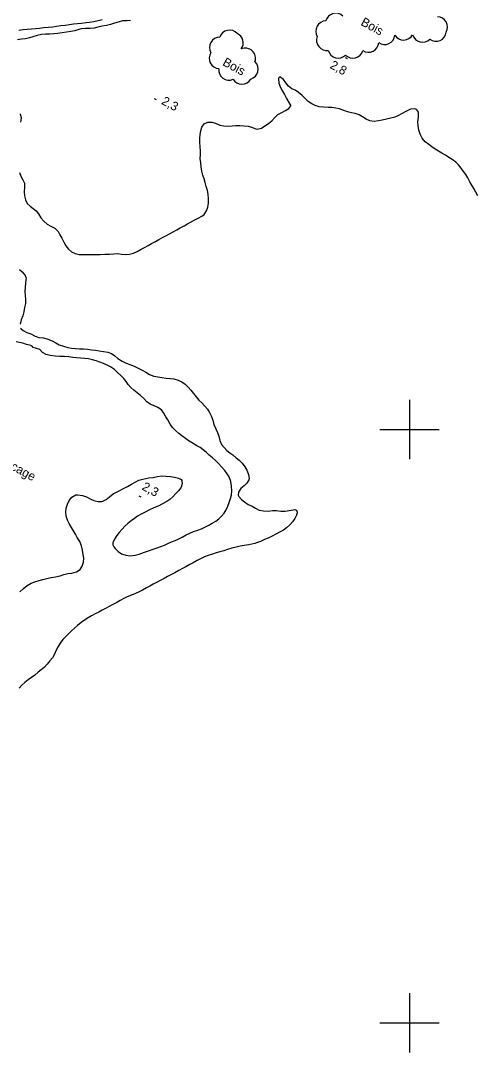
# Model space of a CAD drawing. Extents: x 219136 to 222520, y 5421589 to 5424530.
# Drawn here: x 220669 to 220822.8, y 5422790 to 5423137.9 of the extents above; entities that cross this region are included whole.
import ezdxf

# ---------------------------------------------------------------- set-up
doc = ezdxf.new("R2010")
doc.units = 0
for name, color, linetype in [('Level 2', 7, 'Continuous'), ('Level 3', 7, 'Continuous'), ('Level 4', 7, 'Continuous'), ('Level 44', 7, 'Continuous'), ('Level 61', 7, 'Continuous'), ('Level 7', 7, 'Continuous')]:
    doc.layers.add(name, color=color, linetype=linetype)

msp = doc.modelspace()

# ---------------------------------------------------------------- linework, layer by layer
at = {"layer": 'Level 2'}
for points in [[(220696.41, 5423138.11), (220695.04, 5423137.78), (220693.59, 5423137.54), (220692.19, 5423137.31), (220690.9, 5423137.12), (220689.48, 5423136.93), (220688.11, 5423136.78), (220686.73, 5423136.71), (220685.4, 5423136.52), (220683.96, 5423136.3), (220682.52, 5423136.1), (220681.09, 5423135.94), (220679.76, 5423135.7), (220678.26, 5423135.53), (220676.69, 5423135.43), (220675.29, 5423135.24), (220673.95, 5423135.13), (220672.66, 5423135.07), (220671.11, 5423134.95), (220669.65, 5423134.78), (220668.32, 5423134.57)], [(220705.95, 5423137.93), (220704.7, 5423137.88), (220703.25, 5423137.79), (220701.81, 5423137.42), (220700.53, 5423137.01), (220699.28, 5423136.63), (220697.89, 5423136.31), (220696.48, 5423135.99), (220694.98, 5423135.66), (220693.69, 5423135.38), (220692.36, 5423135.28), (220690.77, 5423135.19), (220689.33, 5423135.08), (220688.53, 5423134.87), (220687.18, 5423134.45)], [(220687.18, 5423134.45), (220685.83, 5423134.23), (220684.36, 5423134.03), (220682.92, 5423133.81), (220681.41, 5423133.57), (220680.1, 5423133.41), (220678.66, 5423133.29), (220677.3, 5423133.34), (220676.02, 5423133.19), (220674.56, 5423132.88), (220673.11, 5423132.47), (220671.9, 5423132.14), (220670.58, 5423131.8), (220669.25, 5423131.59), (220667.88, 5423131.37)]]:
    msp.add_lwpolyline(points, dxfattribs=at)
at = {"layer": 'Level 3'}
for p, q in [((220778.26, 5423125.52), (220778.96, 5423125.13)), ((220713.91, 5423111.66), (220714.62, 5423111.28)), ((220708.81, 5422977.7), (220709.51, 5422977.32))]:
    msp.add_line(p, q, dxfattribs=at)
at = {"layer": 'Level 4'}
for points in [[(220788.09, 5423103.92), (220786.63, 5423104.07), (220785.33, 5423104.72), (220784.17, 5423105.5), (220783.05, 5423106.08), (220781.64, 5423106.55), (220780.41, 5423106.82), (220779.03, 5423107.18), (220777.8, 5423107.62), (220776.44, 5423108.11), (220775.17, 5423108.4), (220773.84, 5423108.58), (220772.52, 5423108.61), (220771.03, 5423108.71), (220769.52, 5423108.84), (220768.23, 5423109.32), (220767.08, 5423109.86), (220765.82, 5423110.65), (220764.8, 5423111.62), (220763.77, 5423112.63), (220762.58, 5423113.67), (220761.49, 5423114.4), (220760.32, 5423114.94), (220759.22, 5423115.81), (220758.32, 5423116.89), (220757.48, 5423118.03), (220756.26, 5423118.89), (220756.02, 5423118.76), (220755.88, 5423118.51), (220755.82, 5423118.25), (220755.94, 5423116.78), (220756.51, 5423115.33), (220757.19, 5423114.07), (220757.84, 5423112.94), (220758.59, 5423111.64), (220759.37, 5423110.26), (220759.95, 5423109.2)], [(220730.74, 5423084.57), (220730.37, 5423085.8), (220730.01, 5423087.09), (220729.74, 5423088.6), (220729.62, 5423090.01), (220729.5, 5423091.31), (220729.52, 5423092.72), (220729.55, 5423094.04), (220729.5, 5423095.3), (220729.38, 5423096.92), (220729.38, 5423098.19), (220729.46, 5423099.53), (220729.64, 5423100.78), (220729.99, 5423102.01), (220730.78, 5423103.09), (220732.03, 5423103.69), (220733.49, 5423103.7), (220734.86, 5423103.16), (220736.11, 5423102.62), (220737.44, 5423102.37), (220738.72, 5423102.36), (220740.18, 5423102.42), (220741.47, 5423102.5), (220742.77, 5423102.49), (220744.2, 5423102.44), (220745.58, 5423102.26), (220746.79, 5423101.93), (220748.18, 5423101.37), (220748.7, 5423101.29), (220750.13, 5423101.69), (220751.25, 5423102.44), (220752.51, 5423103.19), (220753.54, 5423104.1), (220754.55, 5423105.24), (220755.61, 5423106.27), (220756.95, 5423106.95), (220758.19, 5423107.62), (220759.37, 5423108.27), (220759.95, 5423109.2)], [(220668.76, 5423106.52), (220669.1, 5423105.03), (220668.91, 5423103.68)], [(220822.97, 5423078.82), (220822.28, 5423080.07), (220821.63, 5423081.25), (220821, 5423082.4), (220820.35, 5423083.59), (220819.65, 5423084.84), (220818.94, 5423086), (220818.2, 5423087.07), (220817.38, 5423088.19), (220816.51, 5423089.24), (220815.61, 5423090.13), (220814.37, 5423091.08), (220813.24, 5423091.79), (220812.07, 5423092.52), (220810.9, 5423093.21), (220809.75, 5423093.88), (220808.6, 5423094.56), (220807.5, 5423095.33), (220806.44, 5423096.1), (220805.26, 5423097.08), (220804.24, 5423098.23), (220803.53, 5423099.6), (220803.13, 5423101), (220802.88, 5423102.4), (220802.76, 5423103.78), (220802.99, 5423105.38), (220803.06, 5423106.64), (220802.87, 5423107.3), (220802.32, 5423107.92), (220802.08, 5423108.04), (220801.82, 5423108.13), (220800.31, 5423107.99), (220798.79, 5423107.22), (220797.51, 5423106.59), (220796.26, 5423105.9), (220795.05, 5423105.4), (220793.69, 5423105.03), (220792.23, 5423104.62), (220790.72, 5423104.28), (220789.48, 5423104.08), (220788.09, 5423103.92)], [(220668.62, 5423086.73), (220669.06, 5423085.42), (220669.73, 5423084.23), (220670.3, 5423083.1), (220670.29, 5423081.66), (220670.13, 5423080.27), (220670.23, 5423078.86), (220670.56, 5423077.49), (220671.15, 5423076.23), (220672.12, 5423075.28), (220673.19, 5423074.58), (220674.18, 5423073.76), (220675, 5423072.8), (220675.78, 5423071.43), (220676.73, 5423070.23), (220677.85, 5423069.28), (220679.11, 5423068.57), (220680.47, 5423067.88), (220681.56, 5423066.76), (220682.18, 5423065.64), (220682.79, 5423064.52), (220683.55, 5423063.14), (220684.22, 5423061.99), (220685.13, 5423060.83), (220686.14, 5423059.94), (220687.32, 5423059.34), (220688.72, 5423059.08), (220690.1, 5423059.05), (220691.45, 5423059.04), (220692.88, 5423059.01), (220694.24, 5423059.04), (220695.74, 5423059.06)], [(220695.74, 5423059.06), (220697.3, 5423059.13), (220698.86, 5423059.19), (220700.31, 5423059.29), (220701.66, 5423059.34), (220702.99, 5423059.19), (220704.3, 5423059.06), (220705.62, 5423059.12), (220706.97, 5423059.44), (220708.26, 5423060.08), (220709.55, 5423060.78), (220710.74, 5423061.43), (220711.92, 5423062.08), (220713.07, 5423062.71), (220714.41, 5423063.45), (220715.54, 5423064.07), (220716.72, 5423064.72), (220717.89, 5423065.36), (220719.13, 5423066.04), (220720.34, 5423066.7), (220721.58, 5423067.38), (220722.76, 5423068.03), (220724.01, 5423068.72), (220725.16, 5423069.34), (220726.41, 5423070.03), (220727.63, 5423070.7), (220728.77, 5423071.33), (220729.97, 5423071.99), (220730.85, 5423072.54), (220731.57, 5423073.77), (220732.01, 5423075.05), (220732.2, 5423076.37), (220732.27, 5423077.82), (220732.18, 5423079.37), (220731.93, 5423080.6), (220731.5, 5423082), (220731.08, 5423083.36), (220730.74, 5423084.57)], [(220668.53, 5423053.97), (220669.52, 5423053.19), (220670.48, 5423051.97), (220670.78, 5423051.05), (220670.76, 5423050.58), (220670.58, 5423049.3), (220670.47, 5423047.97), (220670.39, 5423046.58), (220670.46, 5423045.2), (220670.59, 5423043.81), (220670.59, 5423042.54), (220670.31, 5423041.19), (220670.03, 5423039.7), (220669.67, 5423038.31), (220669.11, 5423036.97), (220668.8, 5423035.58)], [(220668.96, 5423034.25), (220669.11, 5423034), (220669.8, 5423033.38), (220671.04, 5423032.74), (220672.45, 5423032.23), (220673.88, 5423031.55), (220675.09, 5423031.06), (220676.64, 5423030.91), (220678.17, 5423030.53), (220679.55, 5423029.92), (220680.77, 5423029.22), (220681.97, 5423028.57), (220683.35, 5423028.08), (220684.82, 5423027.69), (220686.06, 5423027.45), (220687.4, 5423027.29), (220688.78, 5423027.24), (220690.15, 5423027.23), (220691.5, 5423027.12), (220692.81, 5423026.91), (220694.13, 5423026.74), (220695.42, 5423026.59), (220696.92, 5423026.37), (220698.3, 5423026.1), (220699.62, 5423025.64), (220700.73, 5423024.92), (220701.76, 5423023.98), (220703.12, 5423023.1), (220704.46, 5423022.45), (220705.79, 5423021.9), (220707.2, 5423021.35), (220708.57, 5423020.68), (220709.88, 5423020.06), (220711.15, 5423019.33), (220712.43, 5423018.57), (220713.82, 5423018.02), (220715.22, 5423017.75), (220716.58, 5423017.52), (220717.94, 5423017.31), (220719.3, 5423017.21), (220720.55, 5423017.13)], [(220720.55, 5423017.13), (220722.04, 5423016.71), (220723.24, 5423016.07), (220724.36, 5423015.27), (220725.36, 5423014.33), (220726.31, 5423013.31), (220727.2, 5423012.12), (220728.07, 5423010.99), (220728.99, 5423009.95), (220729.98, 5423008.97), (220731.07, 5423007.92), (220731.89, 5423006.93), (220732.55, 5423005.74), (220733.16, 5423004.6), (220733.77, 5423003.21), (220734.08, 5423001.7), (220734.68, 5423000.25), (220735.32, 5422999.04), (220735.79, 5422997.81), (220736.03, 5422996.35), (220736.67, 5422994.97), (220737.5, 5422993.95), (220738.44, 5422992.99), (220739.4, 5422992.19), (220740.42, 5422991.44), (220741.59, 5422990.51), (220742.64, 5422989.64), (220743.64, 5422988.65), (220744.52, 5422987.49), (220745.14, 5422986.27), (220745.73, 5422984.89), (220745.91, 5422983.42), (220745.83, 5422983.09), (220745.15, 5422981.96), (220744.27, 5422981.04), (220743.17, 5422980.12), (220742.36, 5422978.92), (220742.26, 5422977.91)], [(220742.26, 5422977.91), (220742.36, 5422977.68), (220742.51, 5422977.45), (220743.34, 5422976.46), (220744.41, 5422975.62), (220745.67, 5422974.79), (220746.93, 5422974.12), (220748.13, 5422973.45), (220749.36, 5422972.88), (220750.81, 5422972.56), (220752.36, 5422972.51), (220753.83, 5422972.66), (220755.22, 5422972.69), (220756.61, 5422972.5), (220758.12, 5422972.5), (220759.46, 5422972.71), (220760.75, 5422972.99), (220761.37, 5422973.03), (220761.89, 5422972.8), (220762.05, 5422972.53), (220762.11, 5422972.19), (220762.1, 5422971.9), (220761.92, 5422971.15), (220761.35, 5422969.99), (220760.56, 5422968.87), (220759.62, 5422967.87), (220758.5, 5422966.91), (220757.47, 5422966.13), (220756.35, 5422965.48), (220754.99, 5422964.75), (220753.66, 5422964.05), (220752.38, 5422963.4), (220751.08, 5422962.88), (220749.72, 5422962.21), (220748.44, 5422961.8), (220747.87, 5422961.61), (220746.83, 5422961.33), (220745.89, 5422961.13)], [(220745.89, 5422961.13), (220744.29, 5422960.92), (220742.93, 5422960.68), (220741.57, 5422960.4), (220740.12, 5422959.99), (220738.69, 5422959.6), (220737.42, 5422959.17), (220736.08, 5422958.79), (220734.8, 5422958.42), (220733.57, 5422957.98), (220732.13, 5422957.5), (220730.95, 5422957.08), (220729.57, 5422956.41), (220728.46, 5422955.81), (220727.08, 5422955.07), (220725.95, 5422954.46), (220724.64, 5422953.76), (220723.44, 5422953.11), (220722.22, 5422952.45), (220720.88, 5422951.73), (220719.76, 5422951.13), (220718.43, 5422950.42), (220717.32, 5422949.82), (220716.19, 5422949.21), (220714.77, 5422948.44), (220713.61, 5422947.82), (220712.48, 5422947.21), (220711.35, 5422946.61), (220710.04, 5422945.9), (220708.84, 5422945.27), (220707.61, 5422944.73), (220706.27, 5422944.21), (220704.87, 5422943.62), (220703.71, 5422943), (220702.49, 5422942.35), (220701.33, 5422941.73), (220699.97, 5422941), (220698.74, 5422940.33), (220697.58, 5422939.71), (220696.43, 5422939.09), (220695.26, 5422938.46), (220694.07, 5422937.83), (220692.89, 5422937.19), (220691.72, 5422936.53), (220690.51, 5422935.78), (220689.35, 5422934.95), (220688.14, 5422933.98), (220687.15, 5422933.08), (220686.09, 5422932.1), (220685.05, 5422931.14), (220684.05, 5422930.17), (220683.17, 5422929.21), (220682.3, 5422928.01), (220681.62, 5422926.83), (220680.98, 5422925.57), (220680.33, 5422924.31), (220679.64, 5422923.08), (220678.83, 5422922.02), (220677.94, 5422920.92), (220676.96, 5422919.89), (220675.86, 5422918.96), (220674.85, 5422918.15), (220673.76, 5422917.23), (220672.64, 5422916.38), (220671.55, 5422915.62)], [(220671.55, 5422915.62), (220670.39, 5422914.72), (220669.38, 5422913.83), (220668.52, 5422912.79)]]:
    msp.add_lwpolyline(points, dxfattribs=at)
at = {"layer": 'Level 44'}
for centre, start, end in [((220775.14, 5423136.93), 45.5131, 165.5131), ((220771.86, 5423134.34), 91.2584, 211.2584), ((220809.36, 5423135.75), 329.8549, 89.8549), ((220739.33, 5423131.23), 41.8532, 161.8532), ((220740.48, 5423130.38), 323.6963, 65.621), ((220808.91, 5423134.41), 233.2429, 353.2429), ((220736.06, 5423128.84), 90.3484, 210.3484), ((220772.12, 5423131.26), 158.2511, 278.2511), ((220786.14, 5423130.68), 236.3946, 356.3946), ((220791.58, 5423133.31), 235.1923, 355.1923), ((220798, 5423134.81), 211.0655, 331.0655), ((220804.37, 5423134.06), 195.5877, 315.5877), ((220735.94, 5423125.16), 146.0107, 266.0107), ((220744.63, 5423125.15), 341.5215, 113.1149), ((220775.96, 5423128.74), 195.2362, 315.2362), ((220780.89, 5423128.73), 224.4676, 344.4676), ((220745.55, 5423121.51), 286.2103, 46.2103), ((220739.14, 5423121.3), 173.4054, 293.4054), ((220743.5, 5423119.89), 210.6084, 330.6084)]:
    msp.add_arc(centre, 3.46, start, end, dxfattribs=at)
at = {"layer": 'Level 61'}
for points in [[(220800, 5423010), (220800, 5423000), (220800, 5422990)], [(220790, 5423000), (220800, 5423000), (220810, 5423000)], [(220800, 5422810), (220800, 5422800), (220800, 5422790)], [(220790, 5422800), (220800, 5422800), (220810, 5422800)]]:
    msp.add_lwpolyline(points, dxfattribs=at)
at = {"layer": 'Level 7'}
for points in [[(220673.16, 5423027.69), (220672.85, 5423028.08), (220672.6, 5423028.22), (220672.35, 5423028.3), (220670.9, 5423028.71), (220669.68, 5423029.1), (220667.42, 5423029.64)], [(220702.77, 5423018.23), (220701.63, 5423019.24), (220700.55, 5423020.26), (220699.27, 5423021.16), (220698.12, 5423021.73), (220696.93, 5423022.28), (220695.69, 5423022.77), (220694.41, 5423023.18), (220693.13, 5423023.51), (220691.82, 5423023.8), (220690.47, 5423023.97), (220689.13, 5423024.08), (220687.81, 5423024.22), (220686.52, 5423024.36), (220685.21, 5423024.49), (220683.77, 5423024.63), (220682.21, 5423024.68), (220680.57, 5423024.79), (220678.96, 5423025), (220677.59, 5423025.3), (220676.37, 5423026.03), (220675.48, 5423026.95), (220674.01, 5423027.42), (220673.16, 5423027.69)], [(220714.92, 5422960.14), (220716.17, 5422960.58), (220717.39, 5422961.08), (220718.59, 5422961.63), (220719.77, 5422962.17), (220720.97, 5422962.65), (220722.21, 5422963.16), (220723.43, 5422963.74), (220724.78, 5422964.46), (220725.94, 5422965.07), (220727.24, 5422965.62), (220728.61, 5422966.1), (220729.9, 5422966.56), (220731.03, 5422967.09), (220732.33, 5422967.79), (220733.53, 5422968.43), (220734.68, 5422969.1), (220735.73, 5422969.93), (220736.67, 5422970.83), (220737.51, 5422971.8), (220738.16, 5422972.98), (220738.72, 5422974.21), (220739.27, 5422975.46), (220739.66, 5422976.71), (220739.96, 5422977.98), (220740.08, 5422979.38), (220740.03, 5422980.94), (220739.83, 5422982.54), (220739.24, 5422984.05), (220738.57, 5422985.13), (220737.76, 5422986.18), (220736.68, 5422987.42), (220735.59, 5422988.58), (220734.57, 5422989.62), (220733.55, 5422990.48), (220732.48, 5422991.4), (220731.48, 5422992.35), (220730.48, 5422993.22), (220729.43, 5422993.93), (220728.31, 5422994.55), (220727.07, 5422995.29), (220725.79, 5422996.13), (220724.53, 5422997.01), (220723.3, 5422997.87), (220722.21, 5422998.7), (220721.2, 5422999.61), (220720.16, 5423000.67), (220719.31, 5423001.87), (220718.54, 5423003.24), (220717.9, 5423004.33), (220717.24, 5423005.55), (220716.46, 5423006.68), (220715.2, 5423007.45), (220713.9, 5423008.01), (220712.59, 5423008.53), (220711.48, 5423009.39), (220710.49, 5423010.44), (220709.3, 5423011.47), (220708.19, 5423012.39), (220707.08, 5423013.34), (220706.09, 5423014.22), (220705.19, 5423015.16), (220704.47, 5423016.19), (220703.69, 5423017.21), (220702.77, 5423018.23)], [(220689.75, 5422977.78), (220691.1, 5422977.36), (220692.4, 5422976.66), (220693.66, 5422976.09), (220695.02, 5422975.74), (220696.31, 5422975.7), (220696.65, 5422975.83), (220697.75, 5422976.45), (220698.94, 5422977.37), (220700.1, 5422978.28), (220701.21, 5422978.88), (220702.39, 5422979.51), (220703.57, 5422980.13), (220704.92, 5422980.86), (220706.27, 5422981.58), (220707.59, 5422982.3), (220708.81, 5422982.91), (220710.18, 5422983.29), (220712.18, 5422983.69), (220713.64, 5422983.89), (220715.08, 5422984.19), (220716.49, 5422984.38), (220717.92, 5422984.34), (220719.48, 5422984.15), (220720.75, 5422983.98), (220722.2, 5422983.67), (220723.06, 5422983.14), (220723.22, 5422982.88), (220723.32, 5422982.55), (220723.37, 5422981.83), (220723, 5422980.62), (220722.25, 5422979.51), (220721.17, 5422978.29), (220720.25, 5422977.32), (220719.25, 5422976.44), (220718.18, 5422975.78), (220716.72, 5422974.99), (220715.26, 5422974.22), (220713.79, 5422973.58), (220712.36, 5422972.99), (220710.87, 5422972.18), (220709.62, 5422971.51), (220708.33, 5422970.77), (220707.27, 5422970.05), (220706.24, 5422969.27), (220705.09, 5422968.33), (220704.03, 5422967.38), (220703.14, 5422966.46), (220702.17, 5422965.35), (220701.34, 5422964.32), (220700.53, 5422963.09), (220700.05, 5422961.76), (220700.07, 5422961.1), (220700.32, 5422960.47), (220700.77, 5422959.89), (220701.84, 5422958.87), (220702.98, 5422958.12), (220704.43, 5422957.69), (220705.89, 5422957.47), (220707.51, 5422957.65), (220708.87, 5422958.01), (220710.73, 5422958.63), (220712.05, 5422959.09), (220713.58, 5422959.64), (220714.92, 5422960.14)], [(220668.74, 5422945.33), (220669.98, 5422946.43), (220671.21, 5422947.42), (220672.53, 5422948.17), (220673.77, 5422948.68), (220675.25, 5422949.15), (220676.48, 5422949.48), (220677.74, 5422949.77), (220679.21, 5422950.08), (220680.71, 5422950.35), (220682.23, 5422950.72), (220683.53, 5422951.09), (220684.82, 5422951.43), (220686.26, 5422951.58), (220687.77, 5422952.01), (220688.97, 5422952.79), (220689.7, 5422953.99), (220690.11, 5422955.28), (220690.2, 5422956.63), (220690.07, 5422957.88), (220689.82, 5422959.32), (220689.47, 5422960.83), (220688.87, 5422962.21), (220688.05, 5422963.61), (220687.39, 5422964.69), (220686.72, 5422965.86), (220686.07, 5422967.01), (220685.36, 5422968.34), (220684.75, 5422969.5), (220684.28, 5422970.79), (220684.21, 5422972.1), (220684.35, 5422973.48), (220684.79, 5422974.86), (220685.36, 5422976.06), (220686.24, 5422977.2), (220687.57, 5422978.01), (220688.27, 5422978.03), (220689.75, 5422977.78)]]:
    msp.add_lwpolyline(points, dxfattribs=at)

# ---------------------------------------------------------------- texts
at = {"layer": 'Level 3'}
for s, p in [('2,8', (220772.91, 5423122.04)), ('2,3', (220716.16, 5423109.92)), ('2,3', (220709.57, 5422979.9))]:
    msp.add_text(s, height=3, rotation=331.383, dxfattribs=at).set_placement(p)
at = {"layer": 'Level 44'}
for p in [(220783.31, 5423136.53), (220736.75, 5423123)]:
    msp.add_text('Bois', height=3, rotation=331.3547, dxfattribs=at).set_placement(p)
at = {"layer": 'Level 7'}
msp.add_text('Marécage', height=3, rotation=331.383, dxfattribs=at).set_placement((220657.36, 5422991.07))

doc.saveas('drawing.dxf')
